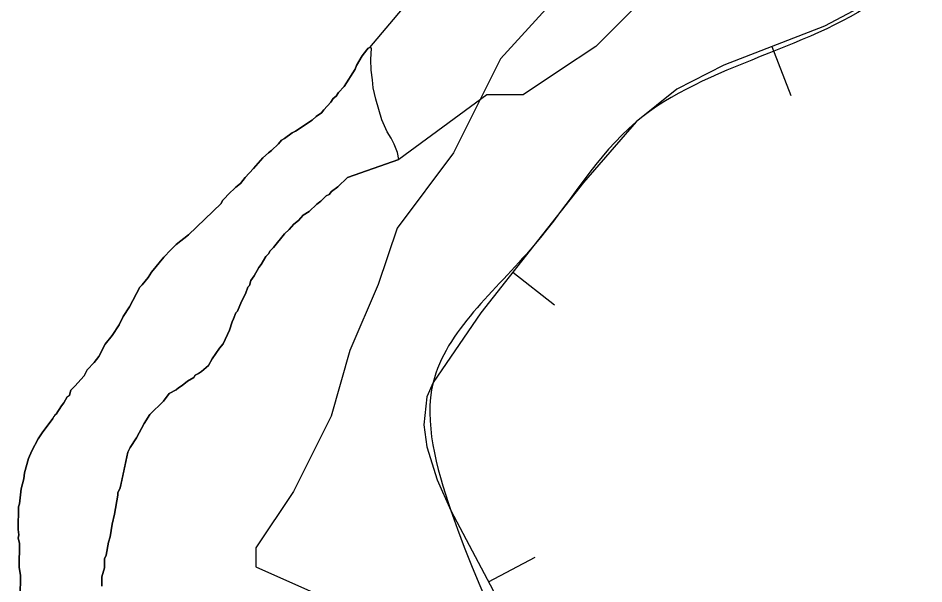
# Model space of a CAD drawing. Extents: x 3177185 to 3215018, y 812988 to 838321.
# Drawn here: x 3192695.7 to 3193125.4, y 822442.6 to 822711.3 of the extents above; entities that cross this region are included whole.
import ezdxf

# ---------------------------------------------------------------- set-up
doc = ezdxf.new("R2010")
doc.units = 0
for name, color, linetype in [('V-BORW-LINE', 7, 'Continuous'), ('V-SITE-VEGE', 7, 'Continuous'), ('V-TOPO-SHOR', 7, 'Continuous')]:
    doc.layers.add(name, color=color, linetype=linetype)

msp = doc.modelspace()

# ---------------------------------------------------------------- linework, layer by layer
at = {"layer": 'V-BORW-LINE'}
for p, q in [((3193053.28, 822697.8), (3193062.34, 822674.5)), ((3192930.42, 822590.56), (3192950.1, 822575.14)), ((3192918.87, 822443.63), (3192940.98, 822455.3))]:
    msp.add_line(p, q, dxfattribs=at)
msp.add_lwpolyline([(3193126.85, 822740.6), (3193107.58, 822723.07), (3193078.31, 822707.53), (3193030.56, 822688.97), (3193008.21, 822677.51), (3192988.91, 822661.96), (3192964, 822633.18), (3192940.33, 822603.21), (3192915.29, 822571.25), (3192892.59, 822538.19), (3192889.58, 822531.35), (3192888.11, 822518.16), (3192889.54, 822507.68), (3192894.44, 822491.96), (3192901.05, 822477.38), (3192965.81, 822354.67), (3193038.45, 822236.41), (3193123.06, 822118.18), (3193210.33, 822002.36)], dxfattribs=at)
msp.add_spline([(3193316.85, 822598.58), (3193335.23, 822540.6), (3193410.28, 822427.7), (3193431.93, 822364.3), (3193469.12, 822309.98), (3193521.5, 822255.86), (3193609.23, 822072.56), (3193646.79, 822019.2), (3193676.93, 821957.13), (3193720.79, 821903.14), (3193749.98, 821838.8), (3193830.19, 821730.3), (3193879.71, 821614.86), (3193980.49, 821434.8), (3194001.26, 821375.3), (3194045.64, 821322.89), (3194255.37, 820971.94), (3194278.31, 820910.59), (3194299.82, 820853.02), (3194335.62, 820798.38), (3194443.77, 820680.36), (3194483.44, 820494.4), (3194474.83, 820430.03), (3194362.39, 820338.67), (3194243.42, 820273.69), (3194115.49, 820232.76), (3193985.14, 820192.17), (3193870.95, 820096.91), (3193700.83, 819981.97), (3193642.2, 819950.84), (3193574.53, 819997.4), (3193482.68, 820109.42), (3193411.41, 820226.39), (3193461.02, 820288.31), (3193515.96, 820325.35), (3193569.36, 820370.53), (3193689.7, 820437.29), (3193809.35, 820477.22), (3193921.84, 820552.76), (3193973.73, 820602.01), (3193968.17, 820665.53), (3193943.66, 820740.3), (3193889.61, 820861.46), (3193818.66, 820974.39), (3193871.87, 821026.87), (3193893.16, 821093.52), (3193831.56, 821288.3), (3193761.99, 821415.91), (3193682.09, 821525.66), (3193580.7, 821633.19), (3193582.07, 821571.35), (3193675.74, 821399.36), (3193689.39, 821337.66), (3193682.99, 821269.97), (3193666.03, 821201.07), (3193594.75, 821238.9), (3193552.49, 821298.82), (3193499.03, 821351.22), (3193535.64, 821423.98), (3193485.29, 821613.09), (3193426.35, 821662.5), (3193356.91, 821777.83), (3193308.38, 821900.53), (3193294.27, 821963), (3193279.73, 822022.15), (3193265.13, 822081.57), (3193249.65, 822013.88), (3193262.24, 821951.66), (3193210.33, 822002.36), (3193038.45, 822236.41), (3192901.05, 822477.38), (3192892.59, 822538.19), (3192940.33, 822603.21), (3192988.91, 822661.96), (3193107.58, 822723.07), (3193158.64, 822772.12), (3193217.19, 822790.62), (3193249.51, 822764.99), (3193290.24, 822685.8), (3193316.85, 822598.58)], degree=3, dxfattribs=at)
at = {"layer": 'V-SITE-VEGE'}
for p, q in [((3192969.23, 822741.1), (3192924.58, 822691.95)), ((3192861.12, 822696.28), (3192858.91, 822693.43)), ((3192861.85, 822696.99), (3192861.12, 822696.28)), ((3192862.6, 822697.25), (3192861.85, 822696.99)), ((3192863.43, 822697.03), (3192862.6, 822697.25)), ((3192863, 822691.66), (3192863.43, 822697.03)), ((3192858.91, 822693.43), (3192856.3, 822688.79)), ((3192863.24, 822686.62), (3192863, 822691.66)), ((3192924.58, 822691.95), (3192902.25, 822647.28)), ((3192855.54, 822687), (3192850.35, 822678.79)), ((3192856.3, 822688.79), (3192855.54, 822687)), ((3192863.83, 822681.9), (3192863.24, 822686.62)), ((3192864.1, 822678.2), (3192863.83, 822681.9)), ((3192850.35, 822678.79), (3192847.77, 822675.95)), ((3192865.35, 822672.8), (3192864.1, 822678.2)), ((3192845.19, 822673.11), (3192844.08, 822671.33)), ((3192846.65, 822674.17), (3192845.19, 822673.11)), ((3192847.77, 822675.95), (3192846.65, 822674.17)), ((3192868.19, 822663.01), (3192865.35, 822672.8)), ((3192844.08, 822671.33), (3192840.77, 822667.78)), ((3192837.1, 822664.6), (3192835.27, 822662.83)), ((3192839.66, 822666.36), (3192837.1, 822664.6)), ((3192840.77, 822667.78), (3192839.66, 822666.36)), ((3192835.27, 822662.83), (3192827.24, 822657.56)), ((3192870.78, 822657.25), (3192868.19, 822663.01)), ((3192825.78, 822656.87), (3192822.13, 822654.04)), ((3192827.24, 822657.56), (3192825.78, 822656.87)), ((3192872.74, 822654.19), (3192870.78, 822657.25)), ((3192819.19, 822651.57), (3192815.89, 822648.38)), ((3192820.67, 822653.35), (3192819.19, 822651.57)), ((3192822.13, 822654.04), (3192820.67, 822653.35)), ((3192874.04, 822651.48), (3192872.74, 822654.19)), ((3192875.64, 822647.42), (3192874.04, 822651.48)), ((3192814.43, 822647.33), (3192811.86, 822644.85)), ((3192815.89, 822648.38), (3192814.43, 822647.33)), ((3192902.25, 822647.28), (3192875.46, 822611.54)), ((3192876.26, 822644.05), (3192875.64, 822647.42)), ((3192811.86, 822644.85), (3192807.44, 822639.88)), ((3192852.01, 822635.55), (3192876.26, 822644.05)), ((3192807.44, 822639.88), (3192803.4, 822635.62)), ((3192803.4, 822635.62), (3192801.18, 822632.77)), ((3192847.39, 822631.08), (3192852.01, 822635.55)), ((3192798.98, 822631.01), (3192795.31, 822627.46)), ((3192801.18, 822632.77), (3192798.98, 822631.01)), ((3192844.46, 822628.97), (3192847.39, 822631.08)), ((3192793.84, 822625.69), (3192792.73, 822624.63)), ((3192795.31, 822627.46), (3192793.84, 822625.69)), ((3192839.33, 822624.37), (3192841.9, 822626.85)), ((3192841.9, 822626.85), (3192843.35, 822627.55)), ((3192843.35, 822627.55), (3192844.46, 822628.97)), ((3192791.99, 822623.2), (3192776.57, 822608.32)), ((3192792.73, 822624.63), (3192791.99, 822623.2)), ((3192833.83, 822619.42), (3192837.5, 822622.96)), ((3192837.5, 822622.96), (3192839.33, 822624.37)), ((3192828.7, 822615.19), (3192830.91, 822617.67)), ((3192830.91, 822617.67), (3192833.83, 822619.42)), ((3192824.3, 822610.93), (3192826.5, 822613.42)), ((3192826.5, 822613.42), (3192828.7, 822615.19)), ((3192776.57, 822608.32), (3192770.71, 822603.73)), ((3192816.93, 822602.41), (3192822.09, 822608.81)), ((3192822.09, 822608.81), (3192824.3, 822610.93)), ((3192875.46, 822611.54), (3192866.53, 822584.73)), ((3192770.71, 822603.73), (3192768.14, 822601.25)), ((3192768.14, 822601.25), (3192764.83, 822597.71)), ((3192813.24, 822598.14), (3192814.71, 822599.56)), ((3192814.71, 822599.56), (3192815.09, 822600.64)), ((3192815.09, 822600.64), (3192816.93, 822602.41)), ((3192764.83, 822597.71), (3192758.94, 822590.59)), ((3192811.01, 822594.21), (3192813.24, 822598.14)), ((3192758.94, 822590.59), (3192757.45, 822588.1)), ((3192807.67, 822588.86), (3192809.9, 822592.79)), ((3192809.9, 822592.79), (3192811.01, 822594.21)), ((3192757.45, 822588.1), (3192754.5, 822584.54)), ((3192805.42, 822584.21), (3192806.19, 822586.73)), ((3192806.19, 822586.73), (3192807.67, 822588.86)), ((3192753.4, 822583.48), (3192748.54, 822574.19)), ((3192754.5, 822584.54), (3192753.4, 822583.48)), ((3192803.54, 822580.28), (3192804.69, 822583.5)), ((3192804.69, 822583.5), (3192805.42, 822584.21)), ((3192866.53, 822584.73), (3192853.14, 822553.46)), ((3192801.68, 822576.71), (3192803.54, 822580.28)), ((3192748.54, 822574.19), (3192745.57, 822569.55)), ((3192799.79, 822572.05), (3192801.68, 822576.71)), ((3192745.57, 822569.55), (3192743.7, 822565.61)), ((3192797.92, 822568.47), (3192799.06, 822571.34)), ((3192799.06, 822571.34), (3192799.79, 822572.05)), ((3192743.7, 822565.61), (3192740.36, 822560.62)), ((3192796.02, 822563.1), (3192797.18, 822567.04)), ((3192797.18, 822567.04), (3192797.92, 822568.47)), ((3192740.36, 822560.62), (3192737.04, 822556.35)), ((3192793.02, 822556.66), (3192796.02, 822563.1)), ((3192737.04, 822556.35), (3192734.05, 822550.63)), ((3192791.18, 822554.53), (3192793.02, 822556.66)), ((3192787.84, 822549.53), (3192791.18, 822554.53)), ((3192853.14, 822553.46), (3192844.21, 822522.18)), ((3192731.83, 822547.79), (3192728.52, 822544.24)), ((3192734.05, 822550.63), (3192731.83, 822547.79)), ((3192785.98, 822546.32), (3192787.84, 822549.53)), ((3192728.52, 822544.24), (3192727.03, 822541.38)), ((3192781.22, 822542.44), (3192782.68, 822543.49)), ((3192782.68, 822543.49), (3192785.98, 822546.32)), ((3192727.03, 822541.38), (3192722.61, 822536.41)), ((3192776.11, 822538.92), (3192779.02, 822540.67)), ((3192779.02, 822540.67), (3192779.77, 822541.74)), ((3192779.77, 822541.74), (3192781.22, 822542.44)), ((3192720.77, 822534.64), (3192720.01, 822532.12)), ((3192722.61, 822536.41), (3192720.77, 822534.64)), ((3192767.34, 822532.94), (3192770.62, 822534.69)), ((3192770.62, 822534.69), (3192771.72, 822535.75)), ((3192771.72, 822535.75), (3192773.54, 822536.8)), ((3192773.54, 822536.8), (3192776.11, 822538.92)), ((3192718.92, 822531.42), (3192717.42, 822528.56)), ((3192720.01, 822532.12), (3192718.92, 822531.42)), ((3192764.75, 822529.38), (3192767.34, 822532.94)), ((3192716.31, 822527.14), (3192713.72, 822523.22)), ((3192717.42, 822528.56), (3192716.31, 822527.14)), ((3192758.15, 822523), (3192764.75, 822529.38)), ((3192712.62, 822522.15), (3192712.23, 822521.08)), ((3192713.14, 822522.66), (3192712.62, 822522.15)), ((3192713.72, 822523.22), (3192713.14, 822522.66)), ((3192755.54, 822518.72), (3192758.15, 822523)), ((3192844.21, 822522.18), (3192826.35, 822486.44)), ((3192712.23, 822521.08), (3192707.06, 822514.32)), ((3192751.81, 822511.94), (3192755.54, 822518.72)), ((3192707.06, 822514.32), (3192705.21, 822511.47)), ((3192705.21, 822511.47), (3192702.22, 822505.75)), ((3192748.84, 822507.3), (3192751.81, 822511.94)), ((3192702.22, 822505.75), (3192700.71, 822502.17)), ((3192744.89, 822491.65), (3192747.72, 822505.15)), ((3192747.72, 822505.15), (3192748.84, 822507.3)), ((3192700.71, 822502.17), (3192698.79, 822495.35)), ((3192698.38, 822492.47), (3192697.21, 822487.8)), ((3192698.79, 822495.35), (3192698.38, 822492.47)), ((3192697.21, 822487.8), (3192696.36, 822480.6)), ((3192743.05, 822485.76), (3192744.18, 822488.26)), ((3192744.18, 822488.26), (3192744.89, 822491.65)), ((3192741.42, 822475.68), (3192743.03, 822484.67)), ((3192743.03, 822484.67), (3192743.05, 822485.76)), ((3192826.35, 822486.44), (3192808.49, 822459.64)), ((3192695.97, 822479.16), (3192695.78, 822468.34)), ((3192696.36, 822480.6), (3192695.97, 822479.16)), ((3192740.26, 822471.01), (3192741.42, 822475.68)), ((3192739.43, 822464.89), (3192740.26, 822471.01)), ((3192695.78, 822468.34), (3192696.09, 822465.81)), ((3192696.09, 822465.81), (3192695.71, 822464.37)), ((3192695.71, 822464.37), (3192696.38, 822461.84)), ((3192696.38, 822461.84), (3192696.18, 822450.29)), ((3192737.47, 822456.27), (3192738.66, 822462.38)), ((3192738.66, 822462.38), (3192739.43, 822464.89)), ((3192808.49, 822459.64), (3192808.49, 822450.7)), ((3192736.64, 822450.15), (3192736.72, 822454.48)), ((3192736.72, 822454.48), (3192737.47, 822456.27)), ((3192696.18, 822450.29), (3192696.83, 822446.68)), ((3192735.48, 822445.85), (3192736.64, 822450.15)), ((3192808.49, 822450.7), (3192848.67, 822432.83)), ((3192696.83, 822446.68), (3192696.65, 822436.22)), ((3192735.4, 822441.52), (3192735.48, 822445.85))]:
    msp.add_line(p, q, dxfattribs=at)
at = {"layer": 'V-TOPO-SHOR'}
msp.add_line((3192876.26, 822644.05), (3192852.01, 822635.55), dxfattribs=at)
for points in [[(3192862.6, 822697.25), (3192906.56, 822749.6), (3192929.57, 822772.6), (3192958.33, 822784.11), (3192981.34, 822795.61), (3192992.84, 822801.37), (3192998.6, 822812.87), (3193010.1, 822824.37), (3193033.11, 822841.63), (3193079.13, 822864.64), (3193107.89, 822876.14), (3193142.4, 822910.65)], [(3193136.65, 822835.88), (3193102.13, 822812.87), (3193056.12, 822784.11), (3193033.11, 822772.6), (3193015.85, 822761.1), (3193010.1, 822738.09), (3192969.84, 822697.83), (3192952.58, 822686.32), (3192935.32, 822674.82), (3192918.07, 822674.82), (3192876.26, 822644.05)], [(3192695.71, 822464.37), (3192696.09, 822465.81), (3192695.78, 822468.34), (3192695.97, 822479.16), (3192696.36, 822480.6), (3192697.21, 822487.8), (3192698.38, 822492.47), (3192698.79, 822495.35), (3192700.71, 822502.17), (3192702.22, 822505.75), (3192705.21, 822511.47), (3192707.06, 822514.32), (3192712.24, 822521.08), (3192712.62, 822522.15), (3192713.72, 822523.22), (3192716.31, 822527.14), (3192717.42, 822528.56), (3192718.92, 822531.42), (3192720.01, 822532.13), (3192720.77, 822534.64), (3192722.61, 822536.41), (3192727.03, 822541.38), (3192728.52, 822544.24), (3192731.83, 822547.79), (3192734.05, 822550.63), (3192737.04, 822556.35), (3192740.36, 822560.62), (3192743.7, 822565.61), (3192745.57, 822569.55), (3192748.54, 822574.19), (3192753.4, 822583.48), (3192754.5, 822584.54), (3192757.45, 822588.1), (3192758.94, 822590.59), (3192764.83, 822597.71), (3192768.14, 822601.25), (3192770.71, 822603.73), (3192776.57, 822608.32), (3192791.99, 822623.2), (3192792.73, 822624.63), (3192793.84, 822625.69), (3192795.31, 822627.46), (3192798.98, 822631.01), (3192801.18, 822632.77), (3192803.4, 822635.62), (3192807.44, 822639.88), (3192811.86, 822644.85), (3192814.43, 822647.33), (3192815.89, 822648.38), (3192819.19, 822651.57), (3192820.67, 822653.35), (3192822.12, 822654.04), (3192825.78, 822656.87), (3192827.24, 822657.56), (3192835.27, 822662.83), (3192837.1, 822664.6), (3192839.66, 822666.36), (3192840.77, 822667.78), (3192844.08, 822671.33), (3192845.19, 822673.11), (3192846.65, 822674.17), (3192847.77, 822675.95), (3192850.35, 822678.79), (3192855.54, 822687), (3192856.3, 822688.79), (3192858.91, 822693.43), (3192861.12, 822696.28), (3192861.85, 822696.99), (3192862.6, 822697.25), (3192863.43, 822697.03)], [(3192852.01, 822635.55), (3192847.39, 822631.08), (3192844.46, 822628.97), (3192843.35, 822627.55), (3192841.9, 822626.85), (3192839.33, 822624.37), (3192837.5, 822622.96), (3192833.83, 822619.42), (3192830.91, 822617.67), (3192828.7, 822615.19), (3192826.5, 822613.42), (3192824.3, 822610.93), (3192822.09, 822608.81), (3192816.93, 822602.41), (3192815.09, 822600.64), (3192814.71, 822599.56), (3192813.24, 822598.14), (3192811.01, 822594.21), (3192809.9, 822592.79), (3192807.67, 822588.86), (3192806.19, 822586.73), (3192805.42, 822584.21), (3192804.69, 822583.5), (3192803.54, 822580.28), (3192801.68, 822576.71), (3192799.79, 822572.05), (3192799.06, 822571.34), (3192797.92, 822568.47), (3192797.18, 822567.04), (3192796.02, 822563.1), (3192793.02, 822556.66), (3192791.18, 822554.53), (3192787.84, 822549.53), (3192785.98, 822546.32), (3192782.68, 822543.49), (3192781.22, 822542.44), (3192779.77, 822541.74), (3192779.02, 822540.67), (3192776.11, 822538.92), (3192773.54, 822536.8), (3192771.72, 822535.75), (3192770.62, 822534.69), (3192767.34, 822532.94), (3192764.75, 822529.38), (3192758.15, 822523), (3192755.54, 822518.72), (3192751.81, 822511.94), (3192748.84, 822507.3), (3192747.72, 822505.15), (3192744.18, 822488.26), (3192743.05, 822485.76), (3192743.03, 822484.67), (3192741.42, 822475.68), (3192740.26, 822471.01), (3192739.43, 822464.89), (3192738.66, 822462.38), (3192737.47, 822456.27), (3192736.72, 822454.48), (3192736.64, 822450.15), (3192735.48, 822445.85), (3192735.4, 822441.52)], [(3192696.65, 822436.22), (3192696.83, 822446.68), (3192696.18, 822450.29), (3192696.38, 822461.84), (3192695.71, 822464.37)]]:
    msp.add_lwpolyline(points, dxfattribs=at)

doc.saveas('drawing.dxf')
